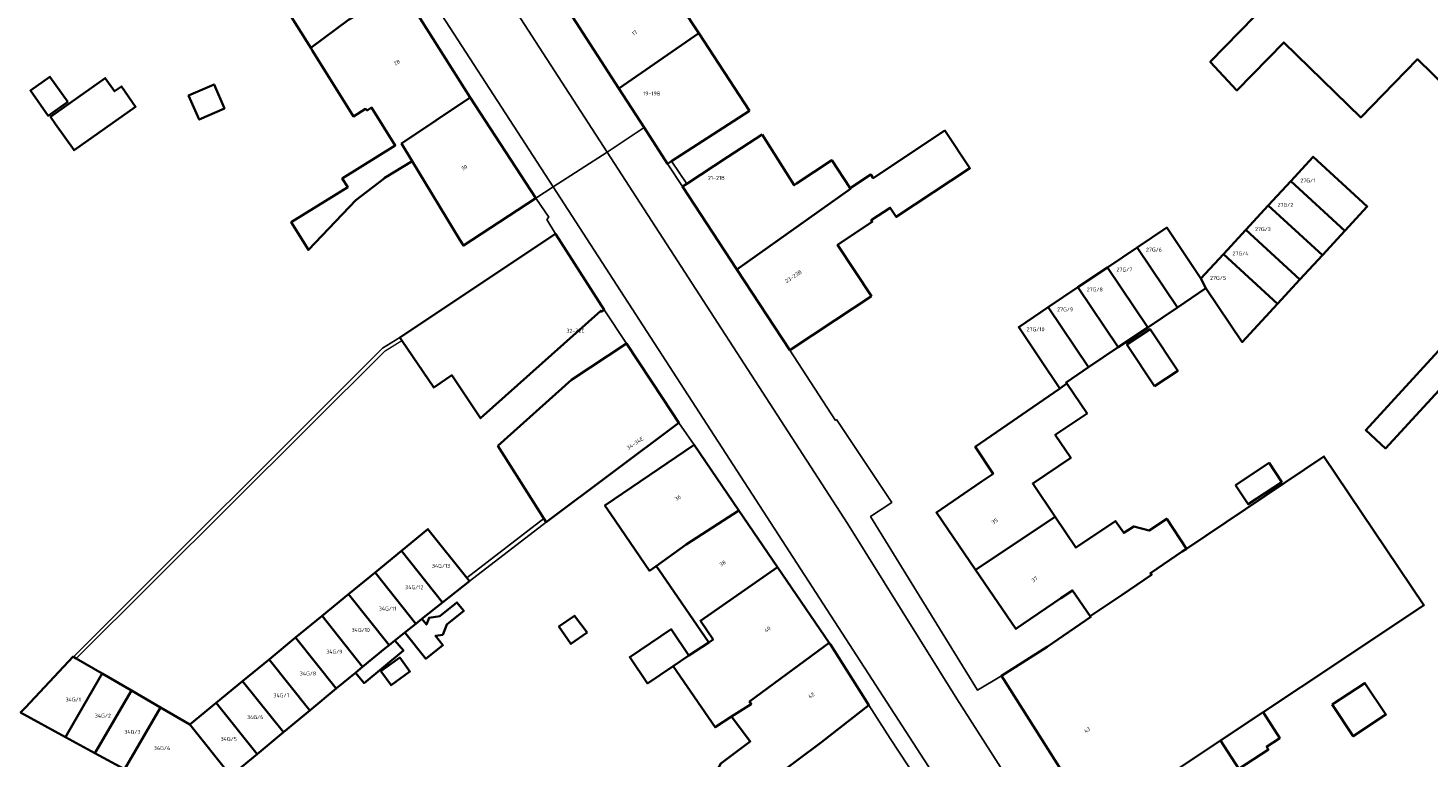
# Model space of a CAD drawing. Header units: metres. Extents: x 197700 to 204338, y 317132 to 325229.
# Tile 570 of 656: x 202888 to 203017, y 317893 to 317960. Entities that reach past the tile are written whole.
import ezdxf
from ezdxf.enums import TextEntityAlignment as Align

# ---------------------------------------------------------------- set-up
doc = ezdxf.new("R2010")
doc.units = ezdxf.units.M
for name, color, linetype, lineweight in [('B-WE-IE-TERREINAFSCHEIDING_KUNSTMATIG_MUUR-G', 90, 'IE-TERREINAFSCHEIDING-KUNSTMATIG-DICHT', 18), ('B-WE-IE-TERREINAFSCHEIDING_KUNSTMATIG_MUUR-GV', 90, 'Continuous', 18), ('B-WE-OG-BEBOUWING-GV', 7, 'Continuous', 35), ('B-WE-OG-BEBOUWING-T18', 10, 'Continuous', 18), ('B-WE-OG-TERREIN_ERF-GV', 7, 'Continuous', 18), ('B-WE-VH-VERHARDING_ASFALT-GV', 252, 'Continuous', 18), ('B-WE-VH-VERHARDING_OPEN-GV', 252, 'Continuous', 18), ('B-WE-VH-VERHARDING_TEGEL-GV', 252, 'Continuous', 18)]:
    doc.layers.add(name, color=color, linetype=linetype, lineweight=lineweight)
doc.styles.add('NLCS-ISO-M200-T18', font='NLCS-ISO.ttf', dxfattribs={"height": 0.36})
doc.linetypes.add('IE-TERREINAFSCHEIDING-KUNSTMATIG-DICHT', pattern='A,8,-1,[82,NLCS.SHX,S=0.75,R=90,X=0,Y=0],-1', length=10)

msp = doc.modelspace()

# ---------------------------------------------------------------- linework, layer by layer
at = {"layer": 'B-WE-IE-TERREINAFSCHEIDING_KUNSTMATIG_MUUR-G'}
for points in [[(202891.731, 317902.442), (202920.264, 317930.925), (202921.865, 317931.909)], [(202891.997, 317902.287), (202920.502, 317930.684), (202922.04, 317931.651)], [(202935.151, 317915.219), (202928.059, 317909.718)], [(202935.372, 317914.871), (202928.283, 317909.437)]]:
    msp.add_lwpolyline(points, dxfattribs=at)
at = {"layer": 'B-WE-IE-TERREINAFSCHEIDING_KUNSTMATIG_MUUR-GV'}
for points in [[(202948.342, 317946.096), (202946.945, 317948.202), (202946.559, 317947.953), (202947.958, 317945.844)], [(202935.151, 317915.219), (202928.059, 317909.718), (202928.283, 317909.437), (202935.372, 317914.871)]]:
    msp.add_lwpolyline(points, close=True, dxfattribs=at)
at = {"layer": 'B-WE-OG-BEBOUWING-GV'}
for points in [[(203024.522, 317970.382), (203022.19, 317972.637), (203015.361, 317979.467), (203005.815, 317968.124), (203006.187, 317967.8), (203000.407, 317961.871), (203000.759, 317961.564), (202996.665, 317957.364), (202999.132, 317954.734), (203003.449, 317959.162), (203010.554, 317952.236), (203013.634, 317955.396), (203015.789, 317957.607), (203019.984, 317953.519), (203022.36, 317955.989), (203024.96, 317958.584), (203030.471, 317964.632)], [(202913.64, 317958.65), (202917.121, 317961.242), (202922.064, 317964.084), (202917.727, 317970.985), (202917.664, 317971.085), (202909.202, 317965.767), (202910.603, 317963.521)], [(202942.087, 317954.892), (202949.449, 317960.002), (202944.821, 317967.066), (202937.469, 317962.056)], [(202928.356, 317954.072), (202922.064, 317964.084), (202917.121, 317961.242), (202913.64, 317958.65), (202913.815, 317958.369), (202917.581, 317952.322), (202918.706, 317953.023), (202918.851, 317952.886), (202919.259, 317953.141), (202921.439, 317949.644), (202916.554, 317946.599), (202917.052, 317945.801), (202911.838, 317942.551), (202913.43, 317939.997), (202917.796, 317944.596), (202920.426, 317946.585), (202920.404, 317946.621), (202923.006, 317948.189), (202922.025, 317949.817)], [(202954.141, 317952.84), (202949.449, 317960.002), (202942.087, 317954.892), (202944.407, 317951.292), (202946.559, 317947.953), (202946.945, 317948.202), (202950.762, 317950.662)], [(202891.211, 317953.672), (202889.568, 317955.997), (202887.764, 317954.721), (202889.407, 317952.396)], [(202890.097, 317951.621), (202891.8, 317949.211), (202897.481, 317953.227), (202896.163, 317955.091), (202895.537, 317954.648), (202894.678, 317955.863), (202889.624, 317952.291)], [(202905.695, 317953.07), (202904.722, 317955.28), (202902.371, 317954.245), (202903.343, 317952.035)], [(202930.247, 317942.053), (202934.43, 317944.791), (202928.356, 317954.072), (202922.025, 317949.817), (202923.006, 317948.189), (202927.405, 317940.942), (202927.736, 317940.41)], [(202955.3, 317950.667), (202952.128, 317948.583), (202948.342, 317946.096), (202947.958, 317945.844), (202952.982, 317938.197), (202963.473, 317945.652), (202963.44, 317945.702), (202961.727, 317948.286), (202958.492, 317946.142), (202958.269, 317945.978)], [(202965.409, 317935.72), (202962.263, 317940.467), (202965.474, 317942.595), (202965.381, 317942.735), (202967.132, 317943.895), (202967.692, 317943.05), (202974.481, 317947.55), (202972.178, 317951.024), (202965.563, 317946.64), (202965.347, 317946.966), (202963.44, 317945.702), (202963.473, 317945.652), (202952.982, 317938.197), (202957.866, 317930.763), (202962.045, 317933.509)], [(203004.093, 317946.362), (203009.087, 317941.759), (203011.159, 317944.007), (203006.165, 317948.61)], [(203004.093, 317946.362), (203002.021, 317944.114), (203007.015, 317939.511), (203009.087, 317941.759)], [(203002.021, 317944.114), (202999.949, 317941.867), (203004.943, 317937.264), (203007.015, 317939.511)], [(202936.248, 317941.479), (202921.865, 317931.909), (202922.04, 317931.651), (202924.992, 317927.301), (202926.663, 317928.435), (202929.321, 317924.459), (202940.406, 317934.381), (202940.469, 317934.291), (202940.73, 317934.472)], [(202996.273, 317936.463), (202995.805, 317937.371), (202992.647, 317942.065), (202989.916, 317940.228), (202993.64, 317934.692)], [(203004.943, 317937.264), (202999.949, 317941.867), (202997.877, 317939.619), (203002.872, 317935.016)], [(202987.184, 317938.39), (202990.908, 317932.854), (202993.64, 317934.692), (202989.916, 317940.228)], [(202997.877, 317939.619), (202995.805, 317937.371), (202996.273, 317936.463), (202999.62, 317931.488), (203002.872, 317935.016)], [(202990.908, 317932.854), (202987.184, 317938.39), (202984.453, 317936.553), (202988.177, 317931.017)], [(202981.721, 317934.715), (202985.445, 317929.18), (202988.177, 317931.017), (202984.453, 317936.553)], [(202983.438, 317927.667), (202983.363, 317927.779), (202985.445, 317929.18), (202981.721, 317934.715), (202978.99, 317932.878), (202981.037, 317929.835), (202982.794, 317927.203)], [(202991.518, 317927.416), (202993.665, 317928.837), (202991.119, 317932.685), (202988.971, 317931.264)], [(202930.902, 317921.92), (202935.151, 317915.219), (202935.372, 317914.871), (202947.617, 317924.04), (202946.139, 317926.277), (202942.783, 317931.357), (202937.699, 317928.002)], [(203019.878, 317929.339), (203018.042, 317931.023), (203011.022, 317923.366), (203012.858, 317921.683)], [(202983.438, 317927.667), (202982.794, 317927.203), (202982.768, 317927.184), (202974.977, 317921.819), (202975, 317921.784), (202976.624, 317919.342), (202975.516, 317918.586), (202971.387, 317915.766), (202974.999, 317910.478), (202982.352, 317915.368), (202980.284, 317918.442), (202983.797, 317920.805), (202982.365, 317922.934), (202985.296, 317924.906)], [(202953.16, 317915.96), (202949.033, 317922.019), (202944.9, 317919.204), (202940.789, 317916.404), (202941.342, 317915.596), (202944.906, 317910.387), (202945.536, 317910.82), (202948.306, 317912.813)], [(202986.014, 317887.098), (202990.236, 317889.776), (202997.621, 317894.701), (203001.546, 317897.319), (203008.496, 317901.954), (203016.391, 317907.219), (203007.157, 317920.946), (202994.475, 317912.415), (202994.084, 317912.148), (202991.147, 317910.177), (202991.256, 317910.015), (202988.523, 317908.168), (202985.586, 317906.197), (202985.64, 317906.118), (202981.612, 317903.374), (202977.389, 317900.696)], [(202999.003, 317918.281), (203000.172, 317916.518), (203003.271, 317918.572), (203002.102, 317920.335)], [(202950.383, 317903.77), (202950.777, 317904.051), (202949.605, 317905.763), (202956.726, 317910.725), (202953.16, 317915.96), (202948.306, 317912.813), (202945.536, 317910.82), (202945.738, 317910.526)], [(202974.999, 317910.478), (202978.73, 317905.016), (202982.874, 317907.846), (202983.944, 317908.577), (202985.586, 317906.197), (202988.523, 317908.168), (202991.256, 317910.015), (202991.147, 317910.177), (202994.084, 317912.148), (202994.475, 317912.415), (202992.653, 317915.188), (202991.016, 317914.086), (202989.607, 317914.475), (202988.681, 317913.884), (202987.919, 317914.976), (202984.268, 317912.52), (202982.352, 317915.368)], [(202922.017, 317912.224), (202925.813, 317907.467), (202928.283, 317909.437), (202928.059, 317909.718), (202924.461, 317914.227)], [(202925.813, 317907.467), (202922.017, 317912.224), (202919.573, 317910.22), (202923.342, 317905.496), (202923.898, 317905.94)], [(202961.482, 317903.742), (202956.726, 317910.725), (202949.605, 317905.763), (202950.777, 317904.051), (202950.383, 317903.77), (202948.548, 317902.559), (202947.089, 317901.581), (202950.963, 317895.942), (202952.487, 317896.918), (202954.297, 317898.077), (202954.142, 317898.308)], [(202923.342, 317905.496), (202919.573, 317910.22), (202917.128, 317908.217), (202920.871, 317903.525), (202921.412, 317903.956), (202922.324, 317904.684)], [(202914.684, 317906.214), (202918.431, 317901.518), (202920.465, 317903.201), (202920.871, 317903.525), (202917.128, 317908.217)], [(202923.342, 317905.496), (202922.324, 317904.684), (202924.26, 317902.258), (202925.834, 317903.513), (202925.149, 317904.372), (202925.829, 317904.476), (202926.196, 317905.415), (202927.77, 317906.672), (202927.141, 317907.46), (202925.567, 317906.202), (202924.57, 317906.051), (202924.32, 317905.411), (202923.898, 317905.94)], [(202914.684, 317906.214), (202912.24, 317904.211), (202915.996, 317899.504), (202917.767, 317900.969), (202918.431, 317901.518)], [(202939.168, 317904.683), (202937.988, 317906.235), (202936.549, 317905.235), (202937.66, 317903.635)], [(202913.56, 317897.489), (202915.996, 317899.504), (202912.24, 317904.211), (202909.795, 317902.207)], [(202948.548, 317902.559), (202946.917, 317904.991), (202943.084, 317902.423), (202944.715, 317899.99), (202947.089, 317901.581)], [(202921.412, 317903.956), (202920.871, 317903.525), (202920.465, 317903.201), (202918.431, 317901.518), (202917.767, 317900.969), (202918.562, 317900.008), (202922.193, 317903.012)], [(202965.149, 317897.991), (202961.603, 317903.565), (202961.482, 317903.742), (202954.142, 317898.308), (202954.297, 317898.077), (202952.487, 317896.918), (202954.203, 317894.625), (202951.481, 317892.589), (202949.6, 317889.15), (202952.707, 317887.185), (202953.871, 317889.394), (202960.789, 317894.57)], [(202894.397, 317900.891), (202891.997, 317902.287), (202891.731, 317902.442), (202891.708, 317902.455), (202887.303, 317897.765), (202886.861, 317897.295), (202890.993, 317895.037), (202891.278, 317895.526)], [(202909.795, 317902.207), (202907.351, 317900.204), (202911.125, 317895.474), (202913.56, 317897.489)], [(202920.115, 317901.104), (202921.062, 317899.808), (202922.8, 317901.078), (202921.853, 317902.374)], [(202890.993, 317895.037), (202893.724, 317893.545), (202893.987, 317893.997), (202897.086, 317899.328), (202894.397, 317900.891), (202891.278, 317895.526)], [(202908.69, 317893.46), (202911.125, 317895.474), (202907.351, 317900.204), (202904.907, 317898.201)], [(202896.456, 317892.053), (202896.698, 317892.469), (202899.776, 317897.764), (202897.086, 317899.328), (202893.987, 317893.997), (202893.724, 317893.545)], [(203007.937, 317898.023), (203009.872, 317895.108), (203012.882, 317897.106), (203010.947, 317900.022)], [(202896.456, 317892.053), (202902.799, 317888.587), (202903.12, 317888.852), (202906.254, 317891.445), (202902.466, 317896.2), (202899.776, 317897.764), (202896.698, 317892.469)], [(202904.907, 317898.201), (202902.466, 317896.2), (202906.254, 317891.445), (202908.69, 317893.46)], [(203001.546, 317897.319), (202997.621, 317894.701), (202999.309, 317892.107), (203002.036, 317893.877), (203001.863, 317894.143), (203003.09, 317894.94)]]:
    msp.add_lwpolyline(points, close=True, dxfattribs=at)
at = {"layer": 'B-WE-OG-TERREIN_ERF-GV'}
for points in [[(202944.821, 317967.066), (202949.449, 317960.002), (202954.141, 317952.84), (202950.762, 317950.662), (202946.945, 317948.202), (202948.342, 317946.096), (202952.128, 317948.583), (202955.3, 317950.667), (202958.269, 317945.978), (202958.492, 317946.142), (202961.727, 317948.286), (202963.44, 317945.702), (202965.347, 317946.966), (202965.563, 317946.64), (202972.178, 317951.024), (202974.481, 317947.55), (202967.692, 317943.05), (202967.132, 317943.895), (202965.381, 317942.735), (202965.474, 317942.595), (202962.263, 317940.467), (202965.409, 317935.72), (202962.045, 317933.509), (202957.866, 317930.763), (202962.079, 317924.257), (202962.175, 317924.334), (202963.023, 317923.048), (202967.289, 317916.69), (202965.304, 317915.398), (202975.19, 317899.357), (202977.389, 317900.696), (202981.612, 317903.374), (202985.64, 317906.118), (202985.586, 317906.197), (202983.944, 317908.577), (202982.874, 317907.846), (202978.73, 317905.016), (202974.999, 317910.478), (202971.387, 317915.766), (202975.516, 317918.586), (202976.624, 317919.342), (202975, 317921.784), (202974.977, 317921.819), (202982.768, 317927.184), (202982.794, 317927.203), (202981.037, 317929.835), (202978.99, 317932.878), (202981.721, 317934.715), (202984.453, 317936.553), (202987.184, 317938.39), (202989.916, 317940.228), (202992.647, 317942.065), (202995.805, 317937.371), (202997.877, 317939.619), (202999.949, 317941.867), (203002.021, 317944.114), (203004.093, 317946.362), (203006.165, 317948.61), (203011.159, 317944.007), (203009.087, 317941.759), (203007.015, 317939.511), (203004.943, 317937.264), (203002.872, 317935.016), (202999.62, 317931.488), (202996.273, 317936.463), (202993.64, 317934.692), (202990.908, 317932.854), (202988.177, 317931.017), (202985.445, 317929.18), (202983.363, 317927.779), (202983.438, 317927.667), (202985.296, 317924.906), (202982.365, 317922.934), (202983.797, 317920.805), (202980.284, 317918.442), (202982.352, 317915.368), (202984.268, 317912.52), (202987.919, 317914.976), (202988.681, 317913.884), (202989.607, 317914.475), (202991.016, 317914.086), (202992.653, 317915.188), (202994.475, 317912.415), (203007.157, 317920.946), (203016.391, 317907.219), (203008.496, 317901.954), (203001.546, 317897.319), (203003.09, 317894.94), (203001.863, 317894.143), (203002.036, 317893.877), (202999.309, 317892.107), (202997.621, 317894.701), (202990.236, 317889.776)], [(202887.303, 317897.765), (202891.708, 317902.455), (202891.731, 317902.442), (202920.264, 317930.925), (202921.865, 317931.909), (202936.248, 317941.479), (202935.425, 317942.827), (202935.611, 317943.021), (202934.43, 317944.791), (202930.247, 317942.053), (202927.736, 317940.41), (202927.405, 317940.942), (202923.006, 317948.189), (202920.404, 317946.621), (202920.426, 317946.585), (202917.796, 317944.596), (202913.43, 317939.997), (202911.838, 317942.551), (202917.052, 317945.801), (202916.554, 317946.599), (202921.439, 317949.644), (202919.259, 317953.141), (202918.851, 317952.886), (202918.706, 317953.023), (202917.581, 317952.322), (202913.815, 317958.369), (202913.64, 317958.65), (202910.603, 317963.521)], [(203019.984, 317953.519), (203015.789, 317957.607), (203013.634, 317955.396), (203010.554, 317952.236), (203003.449, 317959.162), (202999.132, 317954.734), (202996.665, 317957.364), (203000.759, 317961.564)], [(202951.481, 317892.589), (202954.203, 317894.625), (202952.487, 317896.918), (202950.963, 317895.942), (202947.089, 317901.581), (202944.715, 317899.99), (202943.084, 317902.423), (202946.917, 317904.991), (202948.548, 317902.559), (202950.383, 317903.77), (202945.738, 317910.526), (202945.536, 317910.82), (202944.906, 317910.387), (202941.342, 317915.596), (202940.789, 317916.404), (202944.9, 317919.204), (202949.033, 317922.019), (202947.617, 317924.04), (202935.372, 317914.871), (202928.283, 317909.437), (202925.813, 317907.467), (202923.898, 317905.94), (202924.32, 317905.411), (202924.57, 317906.051), (202925.567, 317906.202), (202927.141, 317907.46), (202927.77, 317906.672), (202926.196, 317905.415), (202925.829, 317904.476), (202925.149, 317904.372), (202925.834, 317903.513), (202924.26, 317902.258), (202922.324, 317904.684), (202921.412, 317903.956), (202922.193, 317903.012), (202918.562, 317900.008), (202917.767, 317900.969), (202915.996, 317899.504), (202913.56, 317897.489), (202911.125, 317895.474), (202908.69, 317893.46), (202906.254, 317891.445)], [(202971.331, 317888.507), (202967.119, 317894.894), (202965.149, 317897.991), (202960.789, 317894.57), (202953.871, 317889.394)]]:
    msp.add_lwpolyline(points, dxfattribs=at)
for points in [[(202891.211, 317953.672), (202889.407, 317952.396), (202887.764, 317954.721), (202889.568, 317955.997)], [(202891.8, 317949.211), (202890.097, 317951.621), (202889.624, 317952.291), (202894.678, 317955.863), (202895.537, 317954.648), (202896.163, 317955.091), (202897.481, 317953.227)], [(202903.343, 317952.035), (202902.371, 317954.245), (202904.722, 317955.28), (202905.695, 317953.07)], [(202991.518, 317927.416), (202988.971, 317931.264), (202991.119, 317932.685), (202993.665, 317928.837)], [(203019.878, 317929.339), (203012.858, 317921.683), (203011.022, 317923.366), (203018.042, 317931.023)], [(202999.003, 317918.281), (203002.102, 317920.335), (203003.271, 317918.572), (203000.172, 317916.518)], [(202937.988, 317906.235), (202939.168, 317904.683), (202937.66, 317903.635), (202936.549, 317905.235)], [(202920.115, 317901.104), (202921.853, 317902.374), (202922.8, 317901.078), (202921.062, 317899.808)], [(203007.937, 317898.023), (203010.947, 317900.022), (203012.882, 317897.106), (203009.872, 317895.108)]]:
    msp.add_lwpolyline(points, close=True, dxfattribs=at)
at = {"layer": 'B-WE-VH-VERHARDING_ASFALT-GV'}
for points in [[(202922.464, 317966.795), (202936.03, 317945.827), (202941.001, 317949.043), (202927.421, 317970.028)], [(202998.589, 317851.567), (203002.368, 317855.32), (203002.235, 317855.444), (203000.607, 317857.229), (202982.117, 317884.743), (202973.276, 317898.557), (202963.196, 317914.747), (202941.001, 317949.043), (202936.03, 317945.827), (202971.673, 317890.735), (202995.649, 317855.341), (202997.654, 317852.432)]]:
    msp.add_lwpolyline(points, close=True, dxfattribs=at)
at = {"layer": 'B-WE-VH-VERHARDING_OPEN-GV'}
msp.add_lwpolyline([(202942.783, 317931.357), (202940.73, 317934.472), (202940.469, 317934.291), (202940.406, 317934.381), (202929.321, 317924.459), (202926.663, 317928.435), (202924.992, 317927.301), (202922.04, 317931.651), (202921.865, 317931.909), (202920.264, 317930.925), (202891.731, 317902.442), (202891.997, 317902.287), (202894.397, 317900.891), (202897.086, 317899.328), (202899.776, 317897.764), (202902.466, 317896.2), (202904.907, 317898.201), (202907.351, 317900.204), (202909.795, 317902.207), (202912.24, 317904.211), (202914.684, 317906.214), (202917.128, 317908.217), (202919.573, 317910.22), (202922.017, 317912.224), (202924.461, 317914.227), (202928.059, 317909.718), (202935.151, 317915.219), (202930.902, 317921.92), (202937.699, 317928.002)], close=True, dxfattribs=at)
at = {"layer": 'B-WE-VH-VERHARDING_TEGEL-GV'}
for points in [[(202887.103, 318022.197), (202892.368, 318011.376), (202892.931, 318010.282), (202895.564, 318006.29), (202899.13, 318000.159), (202901.299, 317996.54), (202906.542, 317988.363), (202906.719, 317988.453), (202908.467, 317985.68), (202911.897, 317980.236), (202917.471, 317971.391), (202917.664, 317971.085), (202917.727, 317970.985), (202922.064, 317964.084), (202928.356, 317954.072), (202934.43, 317944.791), (202936.03, 317945.827), (202922.464, 317966.795), (202914.398, 317979.257), (202902.388, 317997.742), (202901, 318000), (202897.925, 318005.223), (202894.992, 318010.526)], [(202944.407, 317951.292), (202942.087, 317954.892), (202937.469, 317962.056), (202932.94, 317969.085), (202932.882, 317969.174), (202929.486, 317974.315), (202927.925, 317976.598)], [(202927, 317970.952), (202927.541, 317970.106), (202927.421, 317970.028), (202941.001, 317949.043), (202944.407, 317951.292)], [(202986.014, 317887.098), (202977.389, 317900.696), (202975.19, 317899.357), (202965.304, 317915.398), (202967.289, 317916.69), (202963.023, 317923.048), (202962.175, 317924.334), (202962.079, 317924.257), (202957.866, 317930.763), (202952.982, 317938.197), (202947.958, 317945.844), (202946.559, 317947.953), (202944.407, 317951.292), (202941.001, 317949.043), (202963.196, 317914.747), (202973.276, 317898.557), (202982.117, 317884.743)], [(202971.673, 317890.735), (202936.03, 317945.827), (202934.43, 317944.791), (202935.611, 317943.021), (202935.425, 317942.827), (202936.248, 317941.479), (202940.73, 317934.472), (202942.783, 317931.357), (202946.139, 317926.277), (202947.617, 317924.04), (202949.033, 317922.019), (202953.16, 317915.96), (202956.726, 317910.725), (202961.482, 317903.742), (202961.603, 317903.565), (202965.149, 317897.991), (202967.119, 317894.894), (202971.331, 317888.507)]]:
    msp.add_lwpolyline(points, dxfattribs=at)

# ---------------------------------------------------------------- texts
at = {"layer": 'B-WE-OG-BEBOUWING-T18', "style": 'NLCS-ISO-M200-T18'}
for s, rotation, p in [('17', 32.8, (202943.529, 317960.038)), ('28', 32.1, (202921.599, 317957.307)), ('30', 33.2, (202927.801, 317947.616)), ('23-23B', 33.3, (202958.189, 317937.556)), ('34-34E', 33.4, (202943.57, 317922.157)), ('36', 34.2, (202947.529, 317917.122)), ('35', 34.3, (202976.779, 317914.964)), ('38', 34.2, (202951.655, 317911.064)), ('37', 34.3, (202980.45, 317909.589)), ('40', 34.2, (202955.799, 317904.98)), ('42', 32.4, (202959.843, 317898.879)), ('43', 32.3, (202985.305, 317895.684))]:
    msp.add_text(s, height=0.36, rotation=rotation, dxfattribs=at).set_placement(p, align=Align.MIDDLE)
for s, p in [('19-19B', (202945.118, 317954.443)), ('21-21B', (202951.085, 317946.654)), ('27G/1', (203005.672, 317946.412)), ('27G/2', (203003.6, 317944.164)), ('27G/3', (203001.528, 317941.917)), ('27G/6', (202991.47, 317940.027)), ('27G/4', (202999.456, 317939.669)), ('27G/7', (202988.738, 317938.189)), ('27G/5', (202997.384, 317937.421)), ('27G/8', (202986.007, 317936.352)), ('27G/9', (202983.275, 317934.514)), ('32-32C', (202938.078, 317932.542)), ('27G/10', (202980.544, 317932.677)), ('34G/13', (202925.668, 317910.833)), ('34G/12', (202923.198, 317908.863)), ('34G/11', (202920.727, 317906.892)), ('34G/10', (202918.256, 317904.921)), ('34G/9', (202915.816, 317902.914)), ('34G/8', (202913.381, 317900.9)), ('34G/7', (202910.945, 317898.885)), ('34G/1', (202891.719, 317898.497)), ('34G/2', (202894.45, 317897.005)), ('34G/6', (202908.51, 317896.87)), ('34G/3', (202897.182, 317895.513)), ('34G/5', (202906.075, 317894.856)), ('34G/4', (202899.914, 317894.02))]:
    msp.add_text(s, height=0.36, dxfattribs=at).set_placement(p, align=Align.MIDDLE)

doc.saveas('drawing.dxf')
